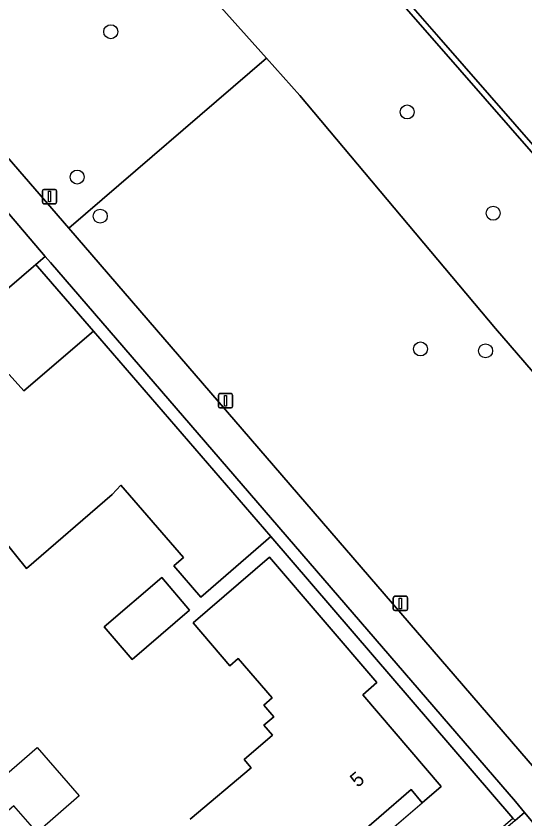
# Model space of a CAD drawing. Extents: x 155887 to 156869, y 383880 to 384678.
# Drawn here: x 156789.2 to 156824.8, y 384411.3 to 384467.5 of the extents above; entities that cross this region are included whole.
import ezdxf

# ---------------------------------------------------------------- set-up
doc = ezdxf.new("R2010")
doc.units = 0
for name, color, linetype in [('IMGEO_Boom', 7, 'Continuous'), ('IMGEO_Erf', 7, 'Continuous'), ('IMGEO_Groenvoorziening', 7, 'Continuous'), ('IMGEO_Haag', 7, 'Continuous'), ('IMGEO_Hek', 7, 'Continuous'), ('IMGEO_Kademuur', 7, 'Continuous'), ('IMGEO_Lichtmast', 7, 'Continuous'), ('IMGEO_Pand', 7, 'Continuous'), ('IMGEO_Pand_nummerreeks', 7, 'Continuous'), ('IMGEO_Pand_overbouw', 7, 'Continuous'), ('IMGEO_Pand_vergunning_verleend', 7, 'Continuous'), ('IMGEO_Rijbaan_lokaal_open', 7, 'Continuous'), ('IMGEO_Waterloop', 7, 'Continuous')]:
    doc.layers.add(name, color=color, linetype=linetype)

msp = doc.modelspace()

# ---------------------------------------------------------------- linework, layer by layer
at = {"layer": 'IMGEO_Boom'}
for centre in [(156795.832, 384466.4), (156816.564, 384460.783), (156793.484, 384456.229), (156795.1, 384453.495), (156822.583, 384453.694), (156817.5, 384444.197), (156822.048, 384444.063)]:
    msp.add_circle(centre, 0.489, dxfattribs=at)
at = {"layer": 'IMGEO_Erf'}
for points in [[(156788.74, 384442.402), (156789.745, 384441.258), (156794.624, 384445.449), (156790.718, 384449.968), (156790.598, 384450.107), (156757.471, 384421.606)], [(156824.116, 384411.193), (156823.966, 384411.368), (156807.037, 384431.085), (156802.13, 384426.835), (156800.249, 384429.028), (156800.924, 384429.598), (156796.547, 384434.672), (156795.922, 384434.013), (156789.937, 384428.839), (156788.311, 384430.865)], [(156805.659, 384414.882), (156805.157, 384415.47), (156807.136, 384417.171), (156806.537, 384417.866), (156807.229, 384418.463), (156806.533, 384419.28), (156807.125, 384419.778), (156804.753, 384422.54), (156804.164, 384422.034), (156801.59, 384425.032), (156806.933, 384429.619), (156814.442, 384420.867), (156813.465, 384420), (156818.952, 384413.577), (156817.609, 384412.444), (156816.835, 384413.362), (156814.583, 384411.406), (156813.093, 384410.122)], [(156801.392, 384411.3), (156805.659, 384414.882)]]:
    msp.add_lwpolyline(points, dxfattribs=at)
msp.add_lwpolyline([(156797.334, 384422.476), (156795.383, 384424.751), (156799.398, 384428.194), (156801.349, 384425.92)], close=True, dxfattribs=at)
at = {"layer": 'IMGEO_Groenvoorziening'}
for points in [[(156701.627, 384558.41), (156746.365, 384506.522), (156752, 384500), (156792.9, 384452.66), (156806.723, 384464.552), (156785.482, 384488.274), (156779.883, 384495.023), (156777.21, 384497.871), (156775.598, 384500), (156769.41, 384508.172), (156762.452, 384516.465), (156756.545, 384523.93), (156751.882, 384529.312), (156748.688, 384532.293), (156745.408, 384535.691), (156739.222, 384543.094), (156737.963, 384544.473), (156732.76, 384550.173), (156717.577, 384565.925), (156716.021, 384567.715)], [(156823.966, 384411.368), (156824.116, 384411.193), (156824.782, 384411.766), (156824.14, 384412.537), (156791.621, 384450.244), (156791.254, 384450.672), (156790.598, 384450.107), (156790.718, 384449.968), (156794.624, 384445.449), (156807.037, 384431.085)]]:
    msp.add_lwpolyline(points, close=True, dxfattribs=at)
for points in [[(156769.41, 384508.172), (156775.598, 384500), (156777.21, 384497.871), (156779.883, 384495.023), (156785.482, 384488.274), (156806.723, 384464.552), (156809.069, 384461.932), (156822.751, 384445.623), (156829.486, 384437.827), (156840.278, 384424.425), (156841.408, 384423.27), (156845.041, 384419.447), (156852.486, 384426.484), (156850.445, 384428.84), (156834.582, 384447.304), (156818.469, 384465.755), (156802.815, 384483.685), (156783.691, 384505.62), (156769.33, 384522.073)], [(156856.559, 384393.186), (156839.413, 384414.127), (156845.041, 384419.447), (156841.408, 384423.27), (156840.278, 384424.425), (156829.486, 384437.827), (156822.751, 384445.623), (156809.069, 384461.932), (156806.723, 384464.552), (156792.9, 384452.66), (156826.051, 384414.195), (156830.51, 384409.201), (156828.399, 384407.418), (156833.96, 384400.938), (156838.8, 384395.521), (156826.399, 384362.45), (156818.261, 384340.326), (156821.343, 384336.218), (156830.23, 384324.373), (156829.676, 384324.008), (156830.27, 384323.215), (156856.559, 384393.186)]]:
    msp.add_lwpolyline(points, dxfattribs=at)
at = {"layer": 'IMGEO_Haag'}
msp.add_lwpolyline([(156823.966, 384411.368), (156824.116, 384411.193), (156824.782, 384411.766), (156824.14, 384412.537), (156791.621, 384450.244), (156791.254, 384450.672), (156790.598, 384450.107), (156790.718, 384449.968), (156794.624, 384445.449), (156807.037, 384431.085)], close=True, dxfattribs=at)
at = {"layer": 'IMGEO_Hek'}
for points in [[(156794.624, 384445.449), (156790.718, 384449.968)], [(156823.966, 384411.368), (156807.037, 384431.085)], [(156821.228, 384409.015), (156823.966, 384411.368)]]:
    msp.add_lwpolyline(points, dxfattribs=at)
at = {"layer": 'IMGEO_Kademuur'}
msp.add_lwpolyline([(156864.054, 384413.134), (156864.214, 384413.56), (156850.747, 384429.102), (156834.884, 384447.566), (156818.77, 384466.018), (156803.116, 384483.947), (156783.992, 384505.883), (156769.632, 384522.336), (156750.693, 384544.161), (156732.391, 384565.324), (156732.067, 384565.042), (156732.049, 384564.867), (156733.186, 384563.534), (156734.513, 384561.979), (156734.8, 384561.932), (156735.108, 384561.575), (156750.391, 384543.899), (156769.33, 384522.073), (156783.691, 384505.62), (156802.815, 384483.685), (156818.469, 384465.755), (156834.582, 384447.304), (156850.445, 384428.84), (156852.486, 384426.484)], close=True, dxfattribs=at)
at = {"layer": 'IMGEO_Lichtmast'}
for p, q in [((156791.049, 384454.462), (156791.049, 384455.262)), ((156791.049, 384455.262), (156791.049, 384454.462)), ((156791.149, 384455.362), (156791.939, 384455.362)), ((156791.939, 384455.362), (156791.149, 384455.362)), ((156792.039, 384455.262), (156792.039, 384454.462)), ((156792.039, 384454.462), (156792.039, 384455.262)), ((156791.939, 384454.362), (156791.149, 384454.362)), ((156791.149, 384454.362), (156791.939, 384454.362)), ((156803.463, 384441.075), (156804.253, 384441.075)), ((156804.253, 384441.075), (156803.463, 384441.075)), ((156803.363, 384440.175), (156803.363, 384440.975)), ((156803.363, 384440.975), (156803.363, 384440.175)), ((156804.353, 384440.975), (156804.353, 384440.175)), ((156804.353, 384440.175), (156804.353, 384440.975)), ((156804.253, 384440.075), (156803.463, 384440.075)), ((156803.463, 384440.075), (156804.253, 384440.075)), ((156815.595, 384425.988), (156815.595, 384426.788)), ((156815.595, 384426.788), (156815.595, 384425.988)), ((156815.695, 384426.888), (156816.485, 384426.888)), ((156816.485, 384426.888), (156815.695, 384426.888)), ((156816.585, 384426.788), (156816.585, 384425.988)), ((156816.585, 384425.988), (156816.585, 384426.788)), ((156816.485, 384425.888), (156815.695, 384425.888)), ((156815.695, 384425.888), (156816.485, 384425.888))]:
    msp.add_line(p, q, dxfattribs=at)
for points in [[(156791.469, 384455.237), (156791.619, 384455.237), (156791.619, 384454.487), (156791.469, 384454.487), (156791.469, 384455.237)], [(156803.783, 384440.95), (156803.933, 384440.95), (156803.933, 384440.2), (156803.783, 384440.2), (156803.783, 384440.95)], [(156816.015, 384426.763), (156816.165, 384426.763), (156816.165, 384426.013), (156816.015, 384426.013), (156816.015, 384426.763)]]:
    msp.add_lwpolyline(points, dxfattribs=at)
for centre, start, end in [((156791.149, 384455.262), 90, 180), ((156791.149, 384455.262), 90, 180), ((156791.939, 384455.262), 0, 90), ((156791.939, 384455.262), 360, 90), ((156791.149, 384454.462), 180, 270), ((156791.149, 384454.462), 180, 270), ((156791.939, 384454.462), 270, 0), ((156791.939, 384454.462), 270, 0), ((156803.463, 384440.975), 90, 180), ((156803.463, 384440.975), 90, 180), ((156804.253, 384440.975), 0, 90), ((156804.253, 384440.975), 360, 90), ((156803.463, 384440.175), 180, 270), ((156803.463, 384440.175), 180, 270), ((156804.253, 384440.175), 270, 0), ((156804.253, 384440.175), 270, 0), ((156815.695, 384426.788), 90, 180), ((156815.695, 384426.788), 90, 180), ((156816.485, 384426.788), 0, 90), ((156816.485, 384426.788), 360, 90), ((156815.695, 384425.988), 180, 270), ((156815.695, 384425.988), 180, 270), ((156816.485, 384425.988), 270, 0), ((156816.485, 384425.988), 270, 0)]:
    msp.add_arc(centre, 0.1, start, end, dxfattribs=at)
at = {"layer": 'IMGEO_Pand'}
for points in [[(156784.832, 384427.786), (156788.311, 384430.865), (156789.937, 384428.839), (156795.922, 384434.013), (156796.547, 384434.672), (156800.924, 384429.598), (156800.249, 384429.028), (156802.13, 384426.835), (156807.037, 384431.085), (156794.624, 384445.449), (156789.745, 384441.258), (156788.74, 384442.402), (156785.979, 384440.027), (156785.798, 384439.871), (156786.561, 384438.984), (156785.038, 384437.656), (156784.271, 384438.539), (156784.091, 384438.383), (156779.31, 384434.234)], [(156797.334, 384422.476), (156801.349, 384425.92), (156799.398, 384428.194), (156795.383, 384424.751)]]:
    msp.add_lwpolyline(points, close=True, dxfattribs=at)
msp.add_lwpolyline([(156813.093, 384410.122), (156814.583, 384411.406), (156816.835, 384413.362), (156817.609, 384412.444), (156818.952, 384413.577), (156813.465, 384420), (156814.442, 384420.867), (156806.933, 384429.619), (156801.59, 384425.032), (156804.164, 384422.034), (156804.753, 384422.54), (156807.125, 384419.778), (156806.533, 384419.28), (156807.229, 384418.463), (156806.537, 384417.866), (156807.136, 384417.171), (156805.157, 384415.47), (156805.659, 384414.882), (156801.392, 384411.3)], dxfattribs=at)
at = {"layer": 'IMGEO_Pand_overbouw'}
msp.add_lwpolyline([(156813.093, 384410.122), (156813.862, 384409.212), (156817.609, 384412.444), (156816.835, 384413.362), (156814.583, 384411.406)], close=True, dxfattribs=at)
at = {"layer": 'IMGEO_Pand_vergunning_verleend'}
msp.add_lwpolyline([(156784.631, 384411.048), (156790.683, 384416.311), (156793.636, 384412.915), (156790.693, 384410.356), (156789.066, 384412.227), (156785.957, 384409.524)], close=True, dxfattribs=at)
at = {"layer": 'IMGEO_Rijbaan_lokaal_open'}
for points in [[(156830.51, 384409.201), (156826.051, 384414.195), (156792.9, 384452.66), (156752, 384500), (156746.365, 384506.522), (156701.627, 384558.41)], [(156702.057, 384554.113), (156739.97, 384510.109), (156741.739, 384508.056), (156743.889, 384505.551), (156747.204, 384501.687), (156748.662, 384500), (156749.538, 384498.986), (156757.189, 384490.132), (156757.843, 384489.375), (156787.142, 384455.467), (156787.546, 384454.996), (156791.254, 384450.672), (156791.621, 384450.244), (156824.14, 384412.537), (156824.782, 384411.766), (156828.399, 384407.418)]]:
    msp.add_lwpolyline(points, dxfattribs=at)
for points in [[(156753.516, 384425.695), (156752.409, 384424.742), (156755.816, 384420.182), (156756.913, 384421.126), (156757.471, 384421.606), (156790.598, 384450.107), (156791.254, 384450.672), (156787.546, 384454.996), (156786.92, 384454.456), (156754.057, 384426.161)], [(156827.845, 384406.95), (156828.399, 384407.418), (156824.782, 384411.766), (156824.116, 384411.193), (156788.336, 384380.396), (156787.778, 384379.916), (156786.635, 384378.933), (156790.032, 384374.386), (156791.188, 384375.382), (156791.656, 384375.785)]]:
    msp.add_lwpolyline(points, close=True, dxfattribs=at)
at = {"layer": 'IMGEO_Waterloop'}
msp.add_lwpolyline([(156732.391, 384565.324), (156750.693, 384544.161), (156769.632, 384522.336), (156783.992, 384505.883), (156803.116, 384483.947), (156818.77, 384466.018), (156834.884, 384447.566), (156850.747, 384429.102), (156864.214, 384413.56)], dxfattribs=at)

# ---------------------------------------------------------------- texts
at = {"layer": 'IMGEO_Pand_nummerreeks'}
msp.add_text('5', height=1, rotation=40.8911, dxfattribs=at).set_placement((156813.104, 384413.465))

doc.saveas('drawing.dxf')
